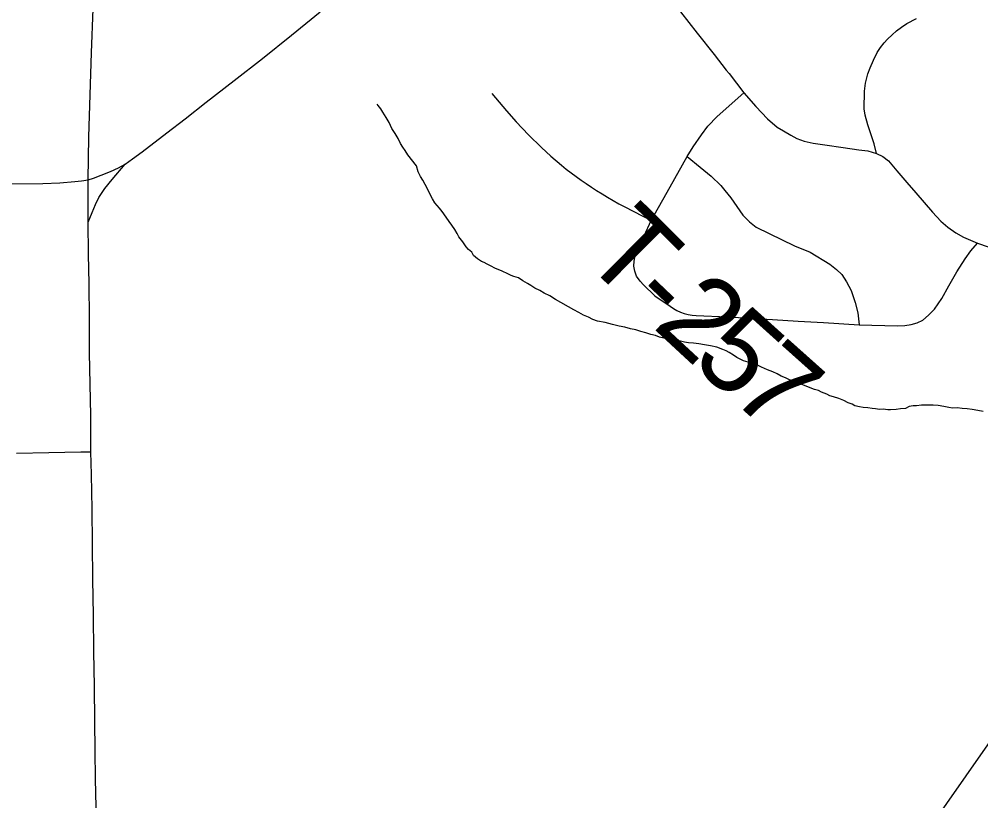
# Model space of a CAD drawing. Extents: x 103424 to 286016, y 38711 to 110967.
# Drawn here: x 133964 to 137459, y 88820 to 91660 of the extents above; entities that cross this region are included whole.
import ezdxf

# ---------------------------------------------------------------- set-up
doc = ezdxf.new("R2010")
doc.units = 0
for name, color, linetype in [('GM_X_County_Road', 7, 'Continuous'), ('GM_X_Minor_River', 7, 'Continuous'), ('GM_X_Rail_Line', 7, 'Continuous'), ('GM_X_Township_Road', 7, 'Continuous'), ('GM_X_Township_Road_Text', 7, 'Continuous')]:
    doc.layers.add(name, color=color, linetype=linetype)

msp = doc.modelspace()

# ---------------------------------------------------------------- linework, layer by layer
at = {"layer": 'GM_X_County_Road'}
for points in [[(134214.4, 91076.5), (134216.9, 91233), (134222.1, 91385.6), (134227.3, 91538.2), (134232.5, 91698.2)], [(134214.4, 91076.5), (134234.5, 91083.3), (134262.4, 91093.6), (134295.8, 91106.6), (134324.7, 91120.2), (134349.1, 91133.6), (134376.5, 91153.2), (134411.6, 91178.2), (134501.1, 91247.5), (134567.2, 91298), (134643.4, 91358.9), (134746.1, 91438.2), (134848.9, 91517.6), (134953.5, 91602.2), (135058.2, 91686.8)], [(134214.8, 90923.2), (134229.3, 90957.7), (134241.9, 90987.5), (134254, 91012.7), (134275.8, 91045.6), (134302.3, 91078.3), (134349.1, 91133.6)], [(133928.6, 91061.7), (134049.5, 91063.8), (134111.8, 91065.8), (134166.5, 91070.4), (134190.7, 91072.6), (134214.4, 91076.5)], [(134244.7, 88747.3), (134241.7, 88898.5), (134240.4, 89003.2), (134239, 89107.9), (134237.3, 89235), (134235.6, 89362), (134233.8, 89493.5), (134232.1, 89625.1), (134230.9, 89753.4), (134228.9, 89879.6), (134226.9, 90005.7), (134225.1, 90087.9), (134224.3, 90219.9), (134222.1, 90333.9), (134220, 90447.9), (134219.3, 90573.2), (134218.7, 90698.5), (134215.9, 90807.1), (134214.8, 90923.2), (134214.4, 90981.3), (134214.4, 91076.5)]]:
    msp.add_lwpolyline(points, dxfattribs=at)
at = {"layer": 'GM_X_Minor_River'}
for points in [[(135350, 91209.2), (135341.6, 91227.3), (135331.2, 91245.2), (135318.8, 91263.2), (135308.3, 91285.2), (135297.9, 91303.2), (135285.4, 91323.2), (135279.1, 91335.2), (135268.8, 91347.2), (135264.7, 91351.1)], [(136924.4, 90287.9), (136910.2, 90291.7), (136900, 90297.6), (136889.8, 90301.4), (136879.6, 90305.3), (136869.5, 90311.2), (136855.3, 90315), (136796.3, 90338.1), (136780.1, 90343.9), (136763.8, 90349.7), (136749.6, 90357.5), (136733.3, 90363.3), (136719.1, 90371.1), (136702.8, 90378.9), (136684.5, 90386.6), (136662.1, 90396.3), (136639.7, 90408.1), (136613.4, 90413.7), (136597.1, 90419.4), (136584.9, 90425.3), (136572.7, 90431.1), (136560.4, 90439), (136544.1, 90448.8), (136533.9, 90454.7), (136521.7, 90460.5), (136499.4, 90468.2), (136477.1, 90473.8), (136454.8, 90477.5), (136434.6, 90481.1), (136414.4, 90482.8), (136396.2, 90484.5), (136382, 90486.3), (136367.8, 90490.1), (136351.7, 90491.8), (136337.5, 90493.6), (136323.3, 90497.3), (136307.1, 90501.1), (136290.9, 90504.8), (136276.7, 90510.6), (136260.5, 90514.4), (136242.2, 90520.1), (136223.9, 90525.9), (136205.7, 90531.6), (136185.4, 90535.3), (136165.1, 90541), (136144.9, 90544.6), (136120.6, 90550.3), (136094.2, 90557.9), (136065.8, 90563.4), (136049.6, 90569.2), (136033.3, 90577), (136015, 90584.7), (135998.7, 90594.5), (135980.4, 90604.3), (135913.1, 90641.5), (135892.7, 90655.3), (135872.3, 90665), (135856, 90674.8), (135837.7, 90682.6), (135823.4, 90692.4), (135811.2, 90700.3), (135794.8, 90710.1), (135778.5, 90719.9), (135762.3, 90725.7), (135752.1, 90729.5), (135739.9, 90735.4), (135719.5, 90745.1), (135705.3, 90750.9), (135695.2, 90754.8), (135676.8, 90764.5), (135664.6, 90770.4), (135654.4, 90776.3), (135644.3, 90780.1), (135630, 90790), (135615.6, 90801.8), (135609.4, 90813.8), (135597.1, 90823.7), (135588.8, 90833.7), (135576.4, 90851.6), (135561.9, 90869.6), (135555.7, 90881.6), (135547.3, 90895.6), (135537, 90911.5), (135526.6, 90925.5), (135516.3, 90941.5), (135501.8, 90961.4), (135491.5, 90973.3), (135483.2, 90983.3), (135475, 90993.3), (135466.6, 91007.2), (135458.3, 91023.3), (135449.9, 91041.3), (135439.5, 91059.3), (135431.1, 91075.3), (135422.8, 91089.3), (135414.4, 91105.3), (135408, 91127.4), (135377, 91167.3), (135366.6, 91183.2), (135358.3, 91195.2), (135350, 91209.2)], [(137468.1, 90235.1), (137447.9, 90238.7), (137427.6, 90242.4), (137409.4, 90244.1), (137391.2, 90245.8), (137373, 90247.5), (137356.9, 90247.2), (137342.8, 90249), (137324.5, 90252.7), (137304.3, 90256.4), (137286.1, 90258.1), (137263.9, 90257.7), (137243.7, 90257.3), (137225.6, 90254.9), (137213.5, 90254.7), (137199.4, 90252.4), (137185.4, 90246.1), (137167.3, 90243.8), (137151.2, 90241.5), (137131, 90241.1), (137120.9, 90240.9), (137104.8, 90242.7), (137090.6, 90242.4), (137076.5, 90244.2), (137064.3, 90246), (137048.2, 90247.7), (137032, 90249.4), (137017.8, 90251.2), (137001.6, 90255), (136991.4, 90260.8), (136977.2, 90266.6), (136960.9, 90274.4), (136942.6, 90282.2), (136924.4, 90287.9)]]:
    msp.add_lwpolyline(points, dxfattribs=at)
at = {"layer": 'GM_X_Rail_Line'}
msp.add_lwpolyline([(133875.3, 84761), (134206.1, 85023.5), (134695.7, 85421.3), (135168.4, 85804.7), (135472.6, 86146.8), (135770.9, 86563.5), (136107.4, 87051.7), (138204.8, 90053), (139003.6, 91176.8), (139218.1, 91468.2), (139423.2, 91640.3), (139671.2, 91822), (140345.3, 92305.3), (142112.2, 93585.6), (142557.7, 93916.9), (142922.5, 94241.9), (143182.7, 94627.5), (143325.5, 94997.6), (143391, 95277.5), (143535.3, 96306.5), (143604.3, 97220.4), (143676.2, 97697.4)], dxfattribs=at)
at = {"layer": 'GM_X_Township_Road'}
for points in [[(135863.7, 92328.3), (135965.1, 92198), (136020.9, 92126.3), (136076.7, 92054.6), (136170.9, 91935.6), (136265, 91816.6), (136367.5, 91687.2), (136428.8, 91609.9), (136490.1, 91532.6), (136534.1, 91475.7)], [(137079.5, 91172.9), (137071.6, 91208.1), (137058.9, 91243.4), (137049.1, 91276), (137039.5, 91311.3), (137034.7, 91335), (137035.9, 91399.2), (137040.4, 91427.5), (137049.1, 91461.6), (137056.7, 91483.3), (137069.2, 91512.1), (137082.7, 91539.1), (137094.9, 91557.6), (137107.7, 91574.3), (137120.5, 91588.4), (137137.2, 91604.2), (137153.3, 91618.6), (137170.7, 91631.9), (137189.8, 91644.9), (137225.1, 91662.8)], [(136534.1, 91475.7), (136544.3, 91462.6), (136598.4, 91392.6), (136641.9, 91343.5), (136684.1, 91298.6), (136719.4, 91268.1), (136742.2, 91254.3), (136768.5, 91239.1), (136790.5, 91227.2), (136817.5, 91217.5), (136850.1, 91209.9), (136892.4, 91203.9), (136958.6, 91194.4), (137015.4, 91186.2), (137049.1, 91181.7), (137079.5, 91172.9), (137103.2, 91162), (137123.7, 91145.8), (137154.1, 91109.3), (137189.8, 91066.9), (137222.5, 91029), (137283.1, 90958.7), (137314.2, 90926.1), (137339.3, 90904.7), (137368.7, 90883.8), (137396.5, 90868.5), (137447.1, 90846.8), (137486, 90833.5)], [(135682.5, 91390.3), (135735.2, 91327.1), (135770.4, 91287), (135814.8, 91240.5), (135862.3, 91193.8), (135897, 91162.4), (135935.1, 91129.5), (135952.7, 91115.6), (135970.6, 91102), (135988.4, 91088.7), (136006.6, 91075.6), (136025.2, 91062.9), (136043.8, 91050.4), (136062.4, 91038.2), (136082.6, 91025.7), (136102.7, 91013.5), (136123.3, 91001.6), (136144, 90990), (136164.8, 90978.8), (136261.1, 90929.1)], [(136233.1, 90694.5), (136221.4, 90708.9), (136208.3, 90726.8), (136201.8, 90744.4), (136198.5, 90762.9), (136199.1, 90781.6), (136202.9, 90800), (136209.9, 90817.3), (136261.1, 90929.1), (136329.6, 91051.3), (136391.8, 91162), (136413.5, 91196.7), (136444, 91240.5), (136466.8, 91271.8), (136500.4, 91307.2), (136598.4, 91392.6)], [(136391.8, 91162), (136439.5, 91122.7), (136478.9, 91090.1), (136514.1, 91056.3), (136529.3, 91037.8), (136550.1, 91010.8), (136594.6, 90948), (136618.1, 90924.4), (136642.2, 90905.1), (136689.9, 90881.3), (136782.1, 90836.8), (136839.1, 90814), (136910.5, 90770.5), (136935.1, 90750.4), (136953.5, 90733.1), (136970.6, 90706.3), (136987.5, 90674), (137002.2, 90630.8), (137012.4, 90593.2), (137017, 90550)], [(136233.1, 90694.5), (136275, 90655.6), (136329.8, 90617.3), (136341.9, 90609.1), (136354.5, 90602), (136367.6, 90596), (136381.4, 90591.2), (136395.3, 90587.6), (136409.6, 90585.2), (136424.2, 90584.2), (136537.6, 90578.4), (136702.4, 90568.7), (136794.8, 90563.2), (136887.2, 90557.7), (137017, 90550), (137156, 90546.1), (137182.5, 90547.6), (137206.5, 90550.7), (137227.5, 90557), (137248.5, 90567.1), (137269.4, 90584.9), (137290.4, 90606.7), (137317.6, 90645.2), (137342.8, 90690.9), (137372.6, 90742.6), (137402.4, 90789), (137423.4, 90818.3), (137447.1, 90846.8)], [(133954.9, 90082.9), (134071.6, 90085.6), (134188.4, 90088.3), (134225.1, 90087.9)]]:
    msp.add_lwpolyline(points, dxfattribs=at)

# ---------------------------------------------------------------- texts
at = {"layer": 'GM_X_Township_Road_Text'}
for s, rotation, p in [('T', 315.2212, (136003.7, 90795.5)), ('-', 316.368, (136168.7, 90631.8)), ('2', 317.2061, (136262, 90543)), ('5', 318.0033, (136401.8, 90413.6)), ('7', 318.2469, (136541, 90288.2))]:
    msp.add_text(s, height=301.9, rotation=rotation, dxfattribs=at).set_placement(p)

doc.saveas('drawing.dxf')
